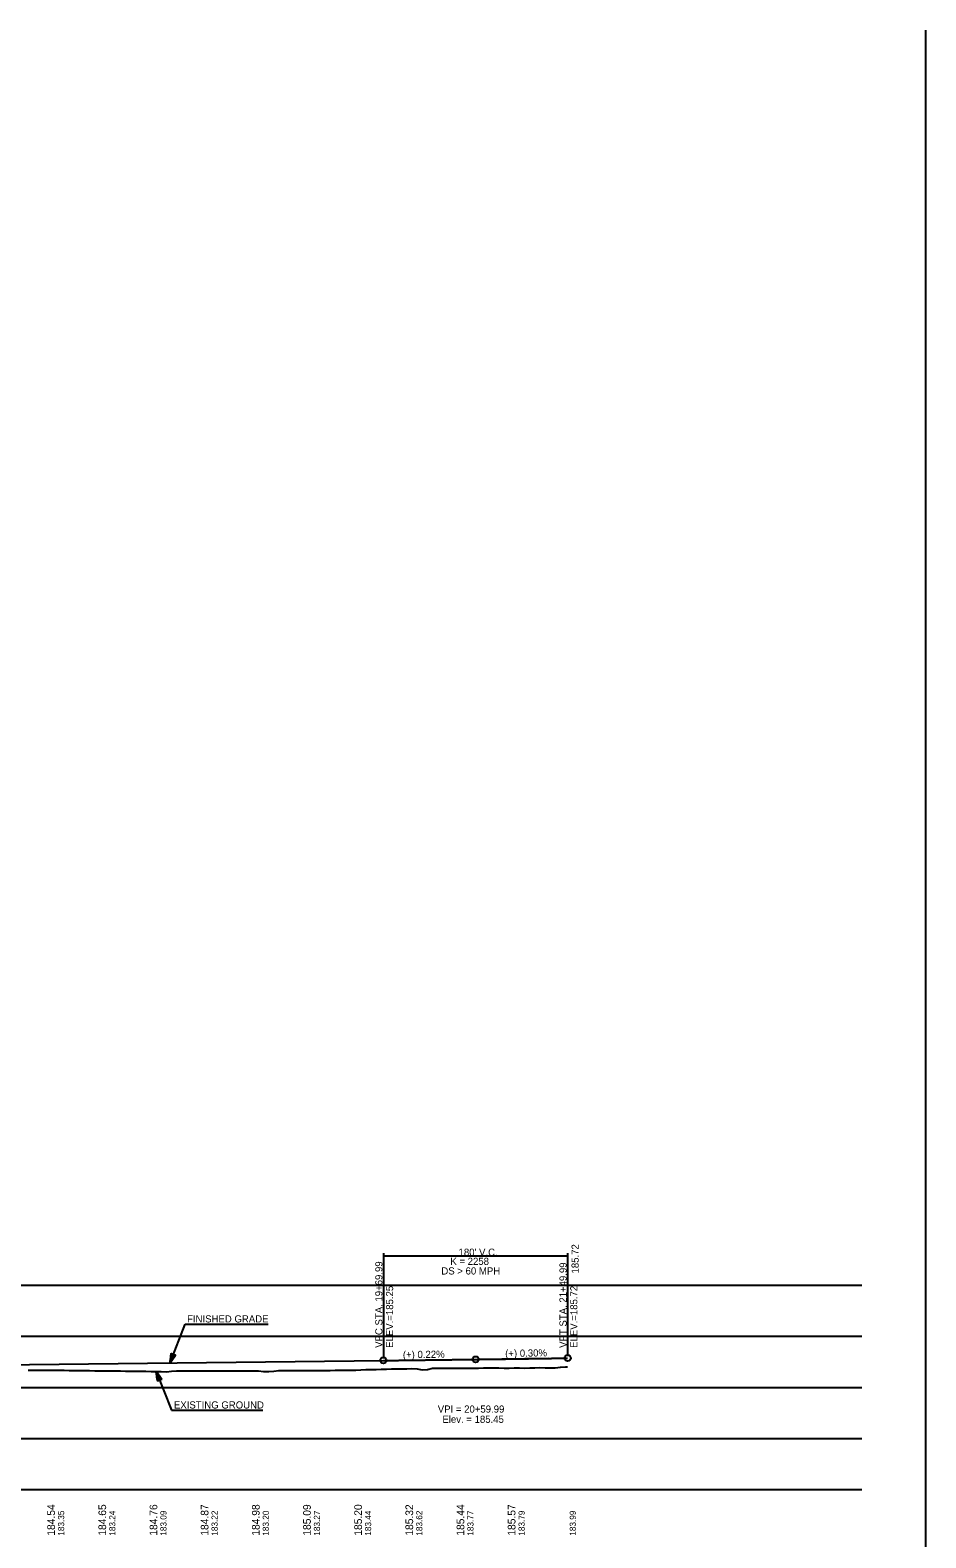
# Model space of a CAD drawing. Extents: x 69 to 2003113, y 512 to 837401.
# Drawn here: x 1889002 to 1889878, y 821803 to 823277 of the extents above; entities that cross this region are included whole.
import ezdxf

# ---------------------------------------------------------------- set-up
doc = ezdxf.new("R2010")
doc.units = 0
for name, color, linetype in [('BR_AUTO DIMENSION', 7, 'Continuous'), ('BR_CENTER LINE BASELINE', 7, 'Continuous'), ('BR_CONCRETE', 7, 'Continuous'), ('BR_GRID DOTS', 7, 'Continuous'), ('BR_GRID LINES', 7, 'Continuous'), ('BR_TEXT', 7, 'Continuous'), ('RD_HC_Points', 7, 'Continuous'), ('RD_PD_ALT1_TrvlWay', 7, 'Continuous'), ('RD_SHT_IplotShp', 7, 'Continuous')]:
    doc.layers.add(name, color=color, linetype=linetype)

msp = doc.modelspace()

# ---------------------------------------------------------------- linework, layer by layer
at = {"layer": 'BR_AUTO DIMENSION'}
for p, q in [((1889877.5, 820550.1), (1889877.5, 823276.6)), ((1888077.5, 822050.1), (1889814.9, 822050.1)), ((1888077.5, 822000.1), (1889814.9, 822000.1)), ((1888077.5, 821950.1), (1889814.9, 821950.1)), ((1888077.5, 821900.1), (1889814.9, 821900.1)), ((1888077.5, 821850.1), (1889814.9, 821850.1))]:
    msp.add_line(p, q, dxfattribs=at)
at = {"layer": 'BR_CENTER LINE BASELINE'}
for p, q in [((1889366.5, 821976.6), (1889434.5, 821977.3)), ((1889508.5, 821978.4), (1889440.5, 821977.4))]:
    msp.add_line(p, q, dxfattribs=at)
for centre in [(1889437.5, 821977.4), (1889527.5, 821978.7)]:
    msp.add_circle(centre, 3, dxfattribs=at)
at = {"layer": 'BR_GRID DOTS'}
for p, q in [((1889347.5, 822081.2), (1889347.5, 821979.4)), ((1889347.5, 822078.7), (1889527.5, 822078.7)), ((1889527.5, 822081.2), (1889527.5, 821981.7))]:
    msp.add_line(p, q, dxfattribs=at)
for centre in [(1889347.5, 821976.4), (1889527.5, 821978.7)]:
    msp.add_circle(centre, 3, dxfattribs=at)
at = {"layer": 'BR_GRID LINES'}
msp.add_line((1888972.5, 821972.2), (1889347.5, 821976.4), dxfattribs=at)
msp.add_spline([(1889347.5, 821976.4), (1889351.1, 821976.4), (1889354.7, 821976.4), (1889358.3, 821976.5), (1889361.9, 821976.5), (1889365.5, 821976.6), (1889369.1, 821976.6), (1889372.7, 821976.6), (1889376.3, 821976.7), (1889379.9, 821976.7), (1889383.5, 821976.8), (1889387.1, 821976.8), (1889390.7, 821976.9), (1889394.3, 821976.9), (1889397.9, 821976.9), (1889401.5, 821977), (1889405.1, 821977), (1889408.7, 821977.1), (1889412.3, 821977.1), (1889415.9, 821977.2), (1889419.5, 821977.2), (1889423.1, 821977.3), (1889426.7, 821977.3), (1889430.3, 821977.3), (1889433.9, 821977.4), (1889437.5, 821977.4), (1889441.1, 821977.5), (1889444.7, 821977.5), (1889448.3, 821977.6), (1889451.9, 821977.6), (1889455.5, 821977.7), (1889459.1, 821977.7), (1889462.7, 821977.8), (1889466.3, 821977.8), (1889469.9, 821977.9), (1889473.5, 821977.9), (1889477.1, 821978), (1889480.7, 821978), (1889484.3, 821978.1), (1889487.9, 821978.1), (1889491.5, 821978.2), (1889495.1, 821978.2), (1889498.7, 821978.3), (1889502.3, 821978.3), (1889505.9, 821978.4), (1889509.5, 821978.4), (1889513.1, 821978.5), (1889516.7, 821978.5), (1889520.3, 821978.6), (1889523.9, 821978.6), (1889527.5, 821978.7)], degree=3, dxfattribs=at)
at = {"layer": 'BR_TEXT'}
for points in [[(1889000.4, 821967), (1889005.4, 821967), (1889010.4, 821967), (1889015.4, 821967), (1889020.4, 821966.9), (1889025.4, 821966.9), (1889030.4, 821966.9), (1889035.4, 821966.8), (1889040.4, 821966.7), (1889045.4, 821966.7), (1889050.4, 821966.7), (1889055.4, 821966.6), (1889060.4, 821966.5), (1889065.4, 821966.4), (1889070.4, 821966.4), (1889075.4, 821966.4), (1889080.4, 821966.3), (1889085.4, 821966.2), (1889090.4, 821966.1), (1889095.4, 821966), (1889100.4, 821966), (1889105.4, 821966), (1889110.4, 821966), (1889115.4, 821965.9), (1889120.4, 821965.7), (1889125.4, 821965.6), (1889130.4, 821965.6), (1889135.4, 821965.4)], [(1889135.4, 821965.4), (1889140.4, 821966), (1889145.4, 821966.3), (1889150.4, 821966.3), (1889155.4, 821966.3), (1889160.4, 821966.3), (1889165.4, 821966.3), (1889170.4, 821966.2), (1889175.4, 821966.2), (1889180.4, 821966.3), (1889185.4, 821966.3), (1889190.4, 821966.3), (1889195.4, 821966.3), (1889200.4, 821966.3), (1889205.4, 821966.4), (1889210.4, 821966.4), (1889215.4, 821966.4), (1889220.4, 821966.4), (1889225.4, 821966.4), (1889230.4, 821965.7), (1889235.4, 821965.7), (1889240.4, 821965.9), (1889245.4, 821966.6), (1889250.4, 821966.7), (1889255.4, 821966.7), (1889260.4, 821966.7), (1889265.4, 821966.6), (1889270.4, 821966.6), (1889275.4, 821966.5), (1889280.4, 821966.5), (1889285.4, 821966.5), (1889290.4, 821966.5), (1889295.4, 821966.5), (1889300.4, 821966.8), (1889305.4, 821966.8), (1889310.4, 821966.9), (1889315.4, 821966.9), (1889320.4, 821967), (1889325.4, 821967.2), (1889330.4, 821967.4), (1889335.4, 821967.6), (1889340.4, 821967.7), (1889345.4, 821967.8), (1889350.4, 821968), (1889355.4, 821968.2), (1889360.4, 821968.2), (1889365.4, 821968.2), (1889370.4, 821968.3), (1889375.4, 821968.4), (1889380.4, 821968.1), (1889385.4, 821967.1), (1889390.4, 821967.7), (1889395.4, 821968.7), (1889400.4, 821968.7), (1889405.4, 821968.8), (1889410.4, 821968.8), (1889415.4, 821968.9), (1889420.4, 821968.9), (1889425.4, 821969), (1889430.4, 821969), (1889435.4, 821969), (1889440.4, 821969), (1889445.4, 821969.1), (1889450.4, 821969.1), (1889455.4, 821969.1), (1889460.4, 821969.2), (1889465.4, 821968.8), (1889470.4, 821968.9), (1889475.4, 821969.1), (1889480.4, 821969.1), (1889485.4, 821969), (1889490.4, 821969.1), (1889495.4, 821969.2), (1889500.4, 821969.4), (1889505.4, 821969.1), (1889510.4, 821969.1), (1889515.4, 821969.1), (1889520.4, 821969.9), (1889525.4, 821970), (1889527.5, 821970.1)]]:
    msp.add_lwpolyline(points, dxfattribs=at)
at = {"layer": 'RD_PD_ALT1_TrvlWay'}
for p, q in [((1889139, 821974.1), (1889153.9, 822012)), ((1889153.9, 822012), (1889234.7, 822012)), ((1889139, 821974.1), (1889140.2, 821983.3)), ((1889142.3, 821982.5), (1889139, 821974.1)), ((1889139, 821974.1), (1889144.4, 821981.6)), ((1889140.2, 821983.3), (1889144.4, 821981.6)), ((1889125.4, 821965.6), (1889140.4, 821927.7)), ((1889128.7, 821957.2), (1889125.4, 821965.6)), ((1889125.4, 821965.6), (1889130.8, 821958.1)), ((1889125.4, 821965.6), (1889126.6, 821956.4)), ((1889126.6, 821956.4), (1889130.8, 821958.1)), ((1889140.4, 821927.7), (1889229.6, 821927.7))]:
    msp.add_line(p, q, dxfattribs=at)
for points in [[(1889142.2, 821982.4), (1889139.1, 821974.6), (1889142.1, 821982.4), (1889139.2, 821975), (1889142, 821982.4), (1889139.2, 821975.2), (1889141.9, 821982.5), (1889139.2, 821975.6), (1889141.8, 821982.5), (1889139.3, 821976.1), (1889141.7, 821982.6), (1889139.4, 821976.6), (1889141.6, 821982.6), (1889139.4, 821977), (1889141.5, 821982.6), (1889139.5, 821977.4), (1889141.4, 821982.6), (1889139.6, 821977.8), (1889141.4, 821982.7), (1889139.6, 821978.2), (1889141.2, 821982.7), (1889139.7, 821978.7), (1889141.1, 821982.8), (1889139.8, 821979.3), (1889141, 821982.9), (1889139.8, 821979.7), (1889140.9, 821982.9), (1889139.9, 821980.3), (1889140.8, 821982.9), (1889140, 821980.8), (1889140.7, 821983), (1889140, 821981.3), (1889140.6, 821983), (1889140, 821981.7), (1889140.5, 821983.1), (1889140.1, 821982.2), (1889140.4, 821983.1), (1889140.2, 821982.7), (1889140.3, 821983.1)], [(1889139.2, 821974.6), (1889142.3, 821982.3), (1889139.4, 821974.9), (1889142.4, 821982.3), (1889139.6, 821975.1), (1889142.5, 821982.3), (1889139.7, 821975.3), (1889142.5, 821982.2), (1889139.9, 821975.6), (1889142.6, 821982.2), (1889140.1, 821975.8), (1889142.7, 821982.2), (1889140.3, 821976.1), (1889142.8, 821982.2), (1889140.6, 821976.5), (1889142.9, 821982.1), (1889140.8, 821976.8), (1889143, 821982.1), (1889141, 821977.1), (1889143.1, 821982.1), (1889141.3, 821977.4), (1889143.2, 821982), (1889141.5, 821977.8), (1889143.2, 821982), (1889141.8, 821978.2), (1889143.3, 821982), (1889142, 821978.5), (1889143.4, 821982), (1889142.3, 821978.9), (1889143.5, 821981.9), (1889142.6, 821979.3), (1889143.6, 821981.8), (1889142.8, 821979.6), (1889143.6, 821981.8), (1889143.1, 821979.9), (1889143.7, 821981.7), (1889143.3, 821980.4), (1889143.9, 821981.7), (1889143.5, 821980.6), (1889144, 821981.7), (1889143.7, 821980.8), (1889144.1, 821981.5), (1889144.2, 821981.6), (1889144.1, 821981.6)], [(1889128.6, 821957.3), (1889125.5, 821965.1), (1889128.6, 821957.2), (1889125.6, 821964.7), (1889128.5, 821957.2), (1889125.6, 821964.5), (1889128.4, 821957.2), (1889125.7, 821964.1), (1889128.3, 821957.2), (1889125.7, 821963.6), (1889128.2, 821957.1), (1889125.8, 821963.1), (1889128.1, 821957.1), (1889125.9, 821962.7), (1889128, 821957), (1889125.9, 821962.3), (1889127.9, 821957.1), (1889126, 821961.9), (1889127.8, 821957), (1889126, 821961.5), (1889127.7, 821956.9), (1889126.1, 821961), (1889127.6, 821956.9), (1889126.2, 821960.4), (1889127.5, 821956.8), (1889126.2, 821960), (1889127.4, 821956.8), (1889126.3, 821959.4), (1889127.3, 821956.8), (1889126.4, 821958.9), (1889127.2, 821956.7), (1889126.5, 821958.4), (1889127.1, 821956.7), (1889126.5, 821958), (1889127, 821956.6), (1889126.6, 821957.5), (1889126.9, 821956.6), (1889126.6, 821957), (1889126.7, 821956.6)], [(1889125.7, 821965.1), (1889128.7, 821957.4), (1889125.8, 821964.8), (1889128.8, 821957.4), (1889126, 821964.6), (1889128.9, 821957.4), (1889126.2, 821964.4), (1889129, 821957.4), (1889126.4, 821964.1), (1889129.1, 821957.5), (1889126.6, 821963.9), (1889129.1, 821957.5), (1889126.8, 821963.6), (1889129.2, 821957.5), (1889127, 821963.2), (1889129.4, 821957.6), (1889127.2, 821962.9), (1889129.4, 821957.6), (1889127.5, 821962.6), (1889129.5, 821957.6), (1889127.7, 821962.3), (1889129.6, 821957.6), (1889127.9, 821961.9), (1889129.6, 821957.7), (1889128.3, 821961.5), (1889129.7, 821957.7), (1889128.5, 821961.2), (1889129.8, 821957.7), (1889128.8, 821960.8), (1889129.9, 821957.8), (1889129, 821960.4), (1889130, 821957.8), (1889129.2, 821960.1), (1889130.1, 821957.9), (1889129.5, 821959.8), (1889130.2, 821958), (1889129.8, 821959.3), (1889130.3, 821957.9), (1889130, 821959.1), (1889130.4, 821958), (1889130.2, 821958.9), (1889130.5, 821958.1), (1889130.7, 821958.1), (1889130.5, 821958.1)]]:
    msp.add_lwpolyline(points, dxfattribs=at)

# ---------------------------------------------------------------- texts
at = {"layer": 'BR_CENTER LINE BASELINE'}
for s, rotation, p in [('(+) 0.22%', 0.631, (1889366.5, 821978.6)), ('(+) 0.30%', 0.8594, (1889466.5, 821979.8))]:
    msp.add_text(s, height=7, rotation=rotation, dxfattribs=at).set_placement(p)
at = {"layer": 'BR_CONCRETE'}
for s, height, p in [('VPC STA. 19+69.99 ', 7, (1889346.5, 821988.7)), ('VPT STA. 21+49.99 ', 7, (1889526.5, 821988.7)), ('ELEV.=185.25', 7, (1889357, 821988.7)), ('ELEV.=185.72', 7, (1889537, 821988.7)), ('183.35', 6, (1889035.5, 821805.1)), ('183.24', 6, (1889085.5, 821805.1)), ('183.09', 6, (1889135.5, 821805.1)), ('183.22', 6, (1889185.5, 821805.1)), ('183.20', 6, (1889235.5, 821805.1)), ('183.27', 6, (1889285.5, 821805.1)), ('183.44', 6, (1889335.5, 821805.1)), ('183.62', 6, (1889385.5, 821805.1)), ('183.77', 6, (1889435.5, 821805.1)), ('183.79', 6, (1889485.5, 821805.1)), ('183.99', 6, (1889535.5, 821805.1))]:
    msp.add_text(s, height=height, rotation=90, dxfattribs=at).set_placement(p)
at = {"layer": 'BR_GRID DOTS'}
for s, p in [("180' V.C.", (1889420.9, 822078.7)), ('DS > 60 MPH', (1889404.1, 822060.4)), ('K = 2258', (1889412.9, 822069.8))]:
    msp.add_text(s, height=7, dxfattribs=at).set_placement(p)
at = {"layer": 'RD_HC_Points'}
for s, p in [('184.54', (1889026.5, 821805.1)), ('184.65', (1889076.5, 821805.1)), ('184.76', (1889126.5, 821805.1)), ('184.87', (1889176.5, 821805.1)), ('184.98', (1889226.5, 821805.1)), ('185.09', (1889276.5, 821805.1)), ('185.20', (1889326.5, 821805.1)), ('185.32', (1889376.5, 821805.1)), ('185.44', (1889426.5, 821805.1)), ('185.57', (1889476.5, 821805.1))]:
    msp.add_text(s, height=7.5, rotation=90, dxfattribs=at).set_placement(p)
at = {"layer": 'RD_PD_ALT1_TrvlWay'}
for s, p in [('FINISHED GRADE', (1889155.6, 822013.5)), ('EXISTING GROUND', (1889142.8, 821929.4))]:
    msp.add_text(s, height=7, dxfattribs=at).set_placement(p)
at = {"layer": 'RD_SHT_IplotShp'}
msp.add_text('185.72', height=7, rotation=90, dxfattribs=at).set_placement((1889538.3, 822061.4))
for s, p in [('VPI = 20+59.99', (1889400.6, 821925.4)), ('Elev. = 185.45', (1889405.1, 821915.4))]:
    msp.add_text(s, height=7, dxfattribs=at).set_placement(p)

doc.saveas('drawing.dxf')
